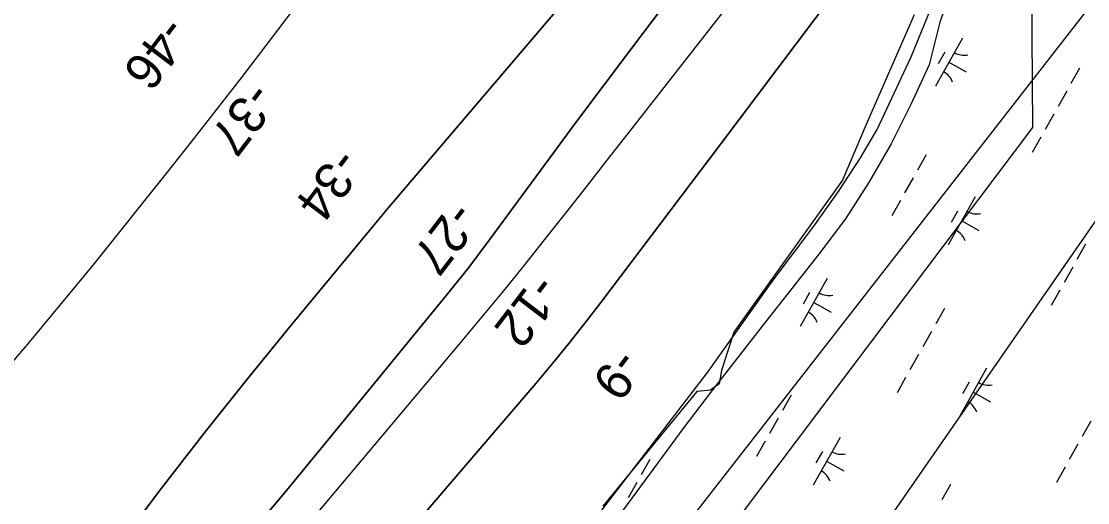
# Model space of a CAD drawing. Extents: x 3913936 to 3933962, y 195330 to 217741.
# Drawn here: x 3922799 to 3923769, y 200489 to 200928 of the extents above; entities that cross this region are included whole.
import ezdxf

# ---------------------------------------------------------------- set-up
doc = ezdxf.new("R2010")
doc.units = 0
for name, color, linetype in [('V-RIVR-EDGE', 7, 'Continuous'), ('V-RIVR-RANG', 7, 'Continuous'), ('V-RRAP-FSHR', 7, 'Continuous'), ('V-TOPO-DPTH', 7, 'Continuous'), ('V-TOPO-MINR', 7, 'Continuous'), ('V-UTIL-LINE', 7, 'Continuous'), ('V-WETL-SWMP', 7, 'Continuous')]:
    doc.layers.add(name, color=color, linetype=linetype)

msp = doc.modelspace()

# ---------------------------------------------------------------- linework, layer by layer
at = {"layer": 'V-RIVR-EDGE'}
msp.add_lwpolyline([(3923611.24, 200933.4), (3923568.55, 200835.66), (3923546.08, 200782.86), (3923447.22, 200644.68), (3923435.99, 200609.86), (3923433.74, 200597.5), (3923425.88, 200591.88), (3923413.52, 200590.76), (3923328.14, 200486.28)], dxfattribs=at)
at = {"layer": 'V-RRAP-FSHR'}
for points in [[(3924094.48, 201469.45), (3924058.51, 201451.58), (3924027.82, 201426.12), (3924002.61, 201395.96), (3923978.96, 201362.84), (3923952.92, 201332.53), (3923924.84, 201304.33), (3923896.77, 201275.54), (3923868.79, 201246.95), (3923840.85, 201218.33), (3923813.16, 201189.47), (3923786.66, 201159.52), (3923760.96, 201128.87), (3923735.86, 201097.73), (3923711.49, 201066.9), (3923688.63, 201033.2), (3923667.27, 200999.38), (3923647.84, 200964.42), (3923634.56, 200926.87), (3923624.89, 200888.1)], [(3923624.89, 200888.1), (3923608.16, 200851.79), (3923590.29, 200816.15), (3923570.17, 200781.43), (3923548.65, 200747.73), (3923524.59, 200715.8), (3923499.88, 200684.34), (3923475.18, 200652.87), (3923450.55, 200621.36), (3923425.91, 200589.85), (3923401.83, 200557.91), (3923378.12, 200525.7), (3923354.41, 200493.48), (3923330.62, 200461.33)]]:
    msp.add_lwpolyline(points, dxfattribs=at)
at = {"layer": 'V-TOPO-DPTH'}
for points in [[(3922361.53, 199799.36), (3922529.74, 199978.99), (3922530.89, 199980.21), (3922533.22, 199982.63), (3922535.56, 199985.03), (3922536.69, 199986.28), (3922538.81, 199988.87), (3922633.99, 200113.31), (3922682.47, 200176.96), (3922730.76, 200240.75), (3922778.8, 200304.74), (3922826.65, 200368.87), (3922888.63, 200452.3), (3922926.71, 200502.72), (3922965.3, 200552.73), (3923004.68, 200602.13), (3923044.56, 200651.13), (3923123.14, 200746.12), (3923126.13, 200749.7), (3923128.14, 200752.08), (3923130.06, 200754.52), (3923886.98, 201642.64)], [(3923886.98, 201642.64), (3923130.06, 200754.52), (3923128.14, 200752.08), (3923126.13, 200749.7), (3923123.14, 200746.12), (3923044.56, 200651.13), (3923004.68, 200602.13), (3922965.3, 200552.73), (3922926.71, 200502.72), (3922888.63, 200452.3), (3922826.65, 200368.87), (3922778.8, 200304.74), (3922730.76, 200240.75), (3922682.47, 200176.96), (3922633.99, 200113.31), (3922538.81, 199988.87), (3922536.69, 199986.28), (3922535.56, 199985.03), (3922533.22, 199982.63), (3922530.89, 199980.21), (3922529.74, 199978.99), (3922361.53, 199799.36)], [(3922745.65, 200564.65), (3922805.13, 200633.72), (3922863.17, 200704.06), (3922930.93, 200788.86), (3922953.92, 200817.85), (3922976.75, 200846.94), (3922999.37, 200876.21), (3923021.85, 200905.59), (3923325.71, 201305.89)], [(3922745.65, 200564.65), (3922805.13, 200633.72), (3922863.17, 200704.06), (3922930.93, 200788.86), (3922953.92, 200817.85), (3922976.75, 200846.94), (3922999.37, 200876.21), (3923021.85, 200905.59), (3923325.71, 201305.89)], [(3923572.36, 200998.52), (3923503.91, 200907.2), (3923435.27, 200816.03), (3923326.2, 200671.67), (3923311.77, 200652.93), (3923297.12, 200634.37), (3923282.13, 200616.08), (3923266.93, 200597.97), (3923166.97, 200481.11), (3923101.22, 200405.05), (3923034.94, 200329.46), (3922967.87, 200254.57), (3922900.28, 200180.15), (3922705.27, 199967.65), (3922675.93, 199934.9), (3922647.14, 199901.69), (3922619.17, 199867.8), (3922591.73, 199833.44), (3922552.62, 199783.23), (3922506.1, 199723.37), (3922459.66, 199663.45), (3922413.34, 199603.44), (3922367.1, 199543.37), (3922084.4, 199175.27)], [(3922148.48, 199366.57), (3922552.04, 199898.75), (3922570.26, 199922.71), (3922588.51, 199946.64), (3922606.81, 199970.53), (3922625.15, 199994.39), (3922688.22, 200076.25), (3922736.83, 200138.24), (3922786.12, 200199.67), (3922836.45, 200260.25), (3922887.47, 200320.27), (3922938.76, 200380.07), (3922989.72, 200440.16), (3923040.17, 200500.67), (3923090.29, 200561.46), (3923185.73, 200678.2), (3923195.93, 200690.87), (3923206, 200703.64), (3923215.88, 200716.57), (3923225.63, 200729.59), (3923304.51, 200836.62), (3923353.97, 200902.94), (3923403.94, 200968.88)], [(3923403.94, 200968.88), (3923353.97, 200902.94), (3923304.51, 200836.62), (3923225.63, 200729.59), (3923215.88, 200716.57), (3923206, 200703.64), (3923195.93, 200690.87), (3923185.73, 200678.2), (3923090.29, 200561.46), (3923040.17, 200500.67), (3922989.72, 200440.16), (3922938.76, 200380.07), (3922887.47, 200320.27), (3922836.45, 200260.25), (3922786.12, 200199.67), (3922736.83, 200138.24), (3922688.22, 200076.25), (3922625.15, 199994.39), (3922606.81, 199970.53), (3922588.51, 199946.64), (3922570.26, 199922.71), (3922552.04, 199898.75), (3922148.48, 199366.57)]]:
    msp.add_lwpolyline(points, dxfattribs=at)
at = {"layer": 'V-TOPO-MINR'}
for points in [[(3922361.53, 199799.36), (3922529.74, 199978.99), (3922530.89, 199980.21), (3922533.22, 199982.63), (3922535.56, 199985.03), (3922536.69, 199986.28), (3922538.81, 199988.87), (3922633.99, 200113.31), (3922682.47, 200176.96), (3922730.76, 200240.75), (3922778.8, 200304.74), (3922826.65, 200368.87), (3922888.63, 200452.3), (3922926.71, 200502.72), (3922965.3, 200552.73), (3923004.68, 200602.13), (3923044.56, 200651.13), (3923123.14, 200746.12), (3923126.13, 200749.7), (3923128.14, 200752.08), (3923130.06, 200754.52), (3923886.98, 201642.64)], [(3922791.58, 200150.77), (3922819.12, 200183.45), (3922846.65, 200216.14), (3922874.16, 200248.85), (3923197.14, 200633.12), (3923216.84, 200656.77), (3923236.39, 200680.55), (3923255.73, 200704.5), (3923274.93, 200728.56), (3923293.99, 200752.74), (3923313.03, 200776.93), (3923332.03, 200801.15), (3923351.01, 200825.4), (3923855.49, 201471.09)], [(3922745.65, 200564.65), (3922805.13, 200633.72), (3922863.17, 200704.06), (3922930.93, 200788.86), (3922953.92, 200817.85), (3922976.75, 200846.94), (3922999.37, 200876.21), (3923021.85, 200905.59), (3923325.71, 201305.89)], [(3922084.4, 199175.27), (3922367.1, 199543.37), (3922413.34, 199603.44), (3922459.66, 199663.45), (3922506.1, 199723.37), (3922552.62, 199783.23), (3922591.73, 199833.44), (3922619.17, 199867.8), (3922647.14, 199901.69), (3922675.93, 199934.9), (3922705.27, 199967.65), (3922900.28, 200180.15), (3922967.87, 200254.57), (3923034.94, 200329.46), (3923101.22, 200405.05), (3923166.97, 200481.11), (3923266.93, 200597.97), (3923282.13, 200616.08), (3923297.12, 200634.37), (3923311.77, 200652.93), (3923326.2, 200671.67), (3923435.27, 200816.03), (3923503.91, 200907.2), (3923572.36, 200998.52)], [(3922148.48, 199366.57), (3922552.04, 199898.75), (3922570.26, 199922.71), (3922588.51, 199946.64), (3922606.81, 199970.53), (3922625.15, 199994.39), (3922688.22, 200076.25), (3922736.83, 200138.24), (3922786.12, 200199.67), (3922836.45, 200260.25), (3922887.47, 200320.27), (3922938.76, 200380.07), (3922989.72, 200440.16), (3923040.17, 200500.67), (3923090.29, 200561.46), (3923185.73, 200678.2), (3923195.93, 200690.87), (3923206, 200703.64), (3923215.88, 200716.57), (3923225.63, 200729.59), (3923304.51, 200836.62), (3923353.97, 200902.94), (3923403.94, 200968.88)]]:
    msp.add_lwpolyline(points, dxfattribs=at)
at = {"layer": 'V-UTIL-LINE'}
for points in [[(3922259.35, 198607.65), (3922481.8, 198996.51), (3922891.23, 199568.37), (3923401.91, 200205.88), (3924391.34, 201632.88), (3925141.51, 202100.49), (3925635.89, 202689.84), (3926060.57, 203224.55), (3926266.36, 203722.12), (3926398.76, 204373.14), (3926759.45, 205211.96), (3927229.53, 206070.79), (3927602.51, 206766.2), (3928031.78, 207586.17)], [(3924418.51, 201773.34), (3922973.72, 199916.81)], [(3922166.91, 198676.44), (3922606.64, 199354.27), (3923719.03, 200830.83), (3923718.13, 200956.52)]]:
    msp.add_lwpolyline(points, dxfattribs=at)
at = {"layer": 'V-WETL-SWMP'}
for p, q in [((3923608.38, 200895.11), (3923629.91, 200948.22)), ((3923655.11, 200912.17), (3923630.61, 200868.58)), ((3923639.07, 200899.39), (3923633.19, 200888.93)), ((3923577.58, 200829.19), (3923608.38, 200895.11)), ((3923642.86, 200890.38), (3923658.55, 200881.56)), ((3923761.7, 200884.85), (3923753.86, 200870.91)), ((3923749.94, 200863.93), (3923742.1, 200849.99)), ((3923738.18, 200843.01), (3923730.34, 200829.06)), ((3923562.55, 200803.2), (3923577.58, 200829.19)), ((3923726.42, 200822.09), (3923718.58, 200808.14)), ((3923542.5, 200772.55), (3923562.55, 200803.2)), ((3923622.16, 200806.18), (3923614.32, 200792.24)), ((3923610.4, 200785.26), (3923602.56, 200771.32)), ((3923520.9, 200742.29), (3923542.5, 200772.55)), ((3923598.64, 200764.34), (3923590.8, 200750.4)), ((3923666.74, 200767.7), (3923642.24, 200724.11)), ((3923650.7, 200754.92), (3923644.82, 200744.46)), ((3923654.49, 200745.91), (3923670.18, 200737.09)), ((3923481.93, 200690.68), (3923520.9, 200742.29)), ((3923767.16, 200724.68), (3923759.32, 200710.73)), ((3923755.4, 200703.75), (3923747.56, 200689.81)), ((3923423.3, 200608.03), (3923481.93, 200690.68)), ((3923532.14, 200693.41), (3923507.64, 200649.82)), ((3923516.1, 200680.63), (3923510.22, 200670.17)), ((3923743.64, 200682.83), (3923735.8, 200668.89)), ((3923519.89, 200671.62), (3923535.58, 200662.8)), ((3923638.73, 200666.09), (3923630.89, 200652.15)), ((3923626.97, 200645.17), (3923619.13, 200631.23)), ((3923615.21, 200624.25), (3923607.37, 200610.31)), ((3923677.13, 200611.9), (3923652.63, 200568.32)), ((3923317.19, 200469.49), (3923423.3, 200608.03)), ((3923603.45, 200603.33), (3923595.61, 200589.38)), ((3923661.1, 200599.12), (3923655.22, 200588.66)), ((3923664.88, 200590.11), (3923680.57, 200581.29)), ((3923499.19, 200587.43), (3923491.35, 200573.48)), ((3923487.43, 200566.5), (3923479.59, 200552.56)), ((3923771.97, 200563.66), (3923764.13, 200549.72)), ((3923475.67, 200545.58), (3923467.83, 200531.64)), ((3923543.77, 200548.94), (3923519.27, 200505.36)), ((3923760.21, 200542.74), (3923752.36, 200528.8)), ((3923527.73, 200536.16), (3923521.85, 200525.7)), ((3923370.76, 200528.85), (3923362.92, 200514.9)), ((3923531.52, 200527.15), (3923547.21, 200518.33)), ((3923748.44, 200521.82), (3923740.6, 200507.88)), ((3923359, 200507.92), (3923351.16, 200493.98)), ((3923644.19, 200505.92), (3923636.35, 200491.97))]:
    msp.add_line(p, q, dxfattribs=at)
for centre, start, end in [((3923656.6, 200914.34), 239.88608, 281.42974), ((3923629.53, 200866.18), 19.88608, 61.42973), ((3923668.23, 200769.87), 239.88608, 281.42974), ((3923641.16, 200721.71), 19.88608, 61.42973), ((3923533.63, 200695.58), 239.88608, 281.42974), ((3923506.56, 200647.42), 19.88608, 61.42973), ((3923678.63, 200614.07), 239.88608, 281.42974), ((3923651.56, 200565.91), 19.88608, 61.42973), ((3923545.26, 200551.11), 239.88608, 281.42974), ((3923518.19, 200502.95), 19.88608, 61.42973)]:
    msp.add_arc(centre, 17.62, start, end, dxfattribs=at)

# ---------------------------------------------------------------- texts
at = {"layer": 'V-RIVR-RANG'}
for s, rotation, p in [('-46', 232.75053, (3922929.57, 200934.01)), ('-37', 232.75053, (3923007.74, 200874.25)), ('-34', 232.75053, (3923086.36, 200814.26)), ('-27', 232.60833, (3923191.86, 200765.64)), ('-12', 232.60833, (3923267.13, 200699.45)), ('-9', 232.60833, (3923341.21, 200631.69))]:
    msp.add_text(s, height=33.5, rotation=rotation, dxfattribs=at).set_placement(p)

doc.saveas('drawing.dxf')
